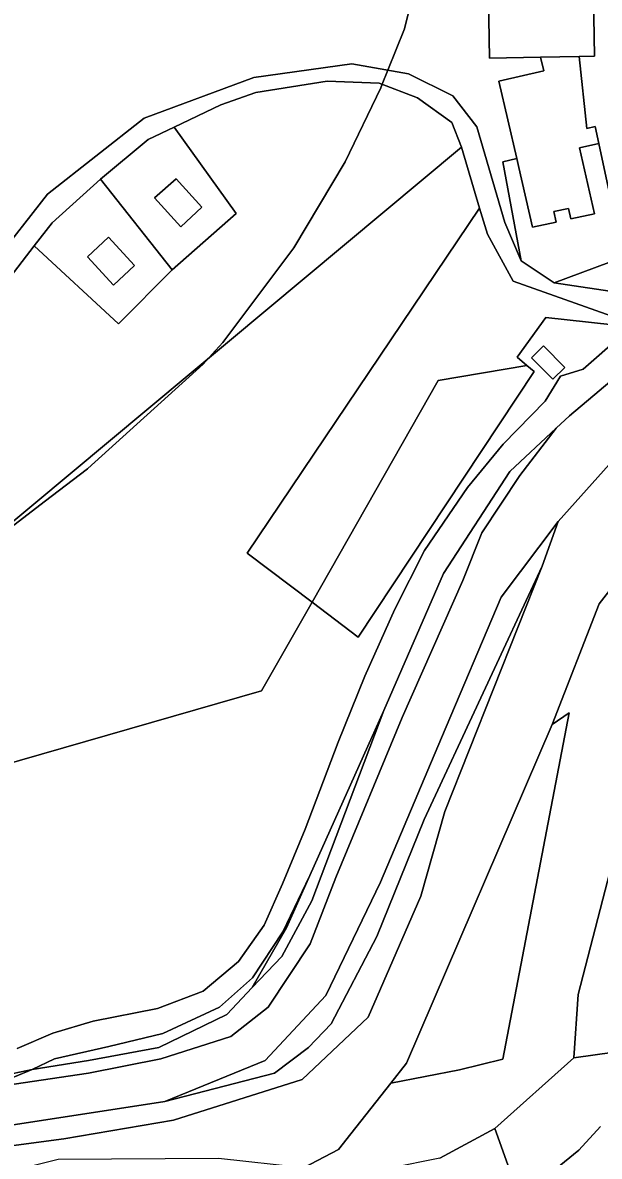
# Model space of a CAD drawing. Extents: x -477304 to -465429, y -1159113 to -1149210.
# Drawn here: x -469957.6 to -469833.6, y -1153757.4 to -1153513.6 of the extents above; entities that cross this region are included whole.
import ezdxf

# ---------------------------------------------------------------- set-up
doc = ezdxf.new("R2010")
doc.units = 0
for name, color, linetype in [('BPEJ_s', 7, 'Continuous'), ('ostatni_s', 7, 'Continuous'), ('trav_porost_s', 7, 'Continuous'), ('voda_s', 7, 'Continuous')]:
    doc.layers.add(name, color=color, linetype=linetype)

msp = doc.modelspace()

# ---------------------------------------------------------------- linework, layer by layer
at = {"layer": 'BPEJ_s'}
for points in [[(-469974.57, -1153633.17), (-469952.99, -1153616.64), (-469943.68, -1153609.55), (-469943.6, -1153609.49), (-469918.79, -1153587.01), (-469917.49, -1153585.59), (-469916.12, -1153584.08), (-469914.55, -1153582.34), (-469899.28, -1153561.98), (-469888.25, -1153543.53), (-469880.61, -1153527.62), (-469880.3, -1153526.83), (-469879.09, -1153523.82), (-469875.52, -1153514.9), (-469872.13, -1153501.32)], [(-469872.13, -1153501.32), (-469875.52, -1153514.9), (-469879.09, -1153523.82), (-469880.3, -1153526.83), (-469880.61, -1153527.62), (-469888.25, -1153543.53), (-469899.28, -1153561.98), (-469914.55, -1153582.34), (-469916.12, -1153584.08), (-469917.49, -1153585.59), (-469918.79, -1153587.01), (-469943.6, -1153609.49), (-469943.68, -1153609.55), (-469952.99, -1153616.64), (-469974.57, -1153633.17)], [(-469833.32, -1153750.96), (-469837.98, -1153756.05), (-469846.89, -1153763.26)], [(-469846.89, -1153763.26), (-469837.98, -1153756.05), (-469833.32, -1153750.96)]]:
    msp.add_lwpolyline(points, dxfattribs=at)
at = {"layer": 'ostatni_s'}
for points in [[(-469846.24, -1153521), (-469857.2, -1153521.21), (-469857.44, -1153508.48), (-469848.28, -1153508.3), (-469838.15, -1153508.11), (-469834.87, -1153508.05), (-469834.62, -1153520.78), (-469837.91, -1153520.84)], [(-469842.86, -1153556.46), (-469847.95, -1153557.53), (-469850.91, -1153544.77), (-469851.36, -1153542.83), (-469855.21, -1153526.16), (-469845.56, -1153523.93), (-469846.24, -1153521), (-469837.91, -1153520.84), (-469836.27, -1153536.36), (-469834.52, -1153535.95), (-469833.69, -1153539.56), (-469837.88, -1153540.53), (-469834.6, -1153554.7), (-469839.72, -1153555.79), (-469840.24, -1153553.53), (-469843.39, -1153554.19)], [(-469930.65, -1153538.75), (-469925.02, -1153536.07), (-469911.73, -1153554.62), (-469925.5, -1153566.73), (-469940.9, -1153547.21)], [(-469850.91, -1153544.77), (-469847.95, -1153557.53), (-469842.86, -1153556.46), (-469843.39, -1153554.19), (-469840.24, -1153553.53), (-469839.72, -1153555.79), (-469834.6, -1153554.7), (-469837.88, -1153540.53), (-469833.69, -1153539.56), (-469828.47, -1153563.99), (-469843.3, -1153569.55), (-469850.38, -1153564.79), (-469854.36, -1153543.52), (-469851.36, -1153542.83)], [(-469940.9, -1153547.21), (-469925.5, -1153566.73), (-469937.01, -1153578.38), (-469955.18, -1153561.55), (-469951.31, -1153556.6)], [(-469919.12, -1153553.29), (-469923.64, -1153557.51), (-469929.24, -1153551.27), (-469924.6, -1153547.16)], [(-469929.24, -1153551.27), (-469923.64, -1153557.51), (-469919.12, -1153553.29), (-469924.6, -1153547.16)], [(-469825.45, -1153578.65), (-469826.11, -1153579.05), (-469845.11, -1153577.02), (-469851.29, -1153585.52), (-469849.21, -1153587.29), (-469868.23, -1153590.56), (-469895.39, -1153638.21), (-469909.36, -1153627.65), (-469859.35, -1153553.47), (-469857.67, -1153559.07), (-469852.12, -1153569.21)], [(-469943.72, -1153563.91), (-469939.17, -1153559.7), (-469933.54, -1153565.79), (-469938.09, -1153570)], [(-469939.17, -1153559.7), (-469943.72, -1153563.91), (-469938.09, -1153570), (-469933.54, -1153565.79)], [(-469845.6, -1153583.08), (-469841.03, -1153587.72), (-469843.63, -1153590.28), (-469848.2, -1153585.64)], [(-469848.2, -1153585.64), (-469843.63, -1153590.28), (-469841.03, -1153587.72), (-469845.6, -1153583.08)], [(-469868.23, -1153590.56), (-469849.21, -1153587.29), (-469847.64, -1153588.63), (-469885.46, -1153645.71), (-469895.39, -1153638.21)], [(-469965.36, -1153742.69), (-469955.61, -1153738.69), (-469943.5, -1153736.78), (-469928.34, -1153733.94), (-469913.7, -1153726.86), (-469908.25, -1153721.08), (-469901.92, -1153714.36), (-469895.41, -1153702.45), (-469879.93, -1153661.52), (-469867.1, -1153632.03), (-469852.84, -1153610.11), (-469842.89, -1153600.81), (-469850.68, -1153610.96), (-469858.89, -1153623.32), (-469862.93, -1153633.53), (-469875.98, -1153663.02), (-469890.3, -1153697.4), (-469895.76, -1153711.66), (-469904.84, -1153725.28), (-469912.84, -1153731.6), (-469927.94, -1153736.39), (-469943.49, -1153739.44)], [(-469826.43, -1153657), (-469829.16, -1153687.92), (-469838.17, -1153722.57), (-469839.1, -1153736.19), (-469856.1, -1153751.34), (-469867.9, -1153757.76), (-469878.61, -1153759.88), (-469894.07, -1153760.62), (-469897.25, -1153759.8), (-469889.7, -1153755.9), (-469887.02, -1153752.5), (-469878.47, -1153741.63), (-469863.7, -1153738.78), (-469854.37, -1153736.49), (-469840.1, -1153661.96), (-469843.71, -1153664.48), (-469833.63, -1153638.55), (-469817.63, -1153618.03), (-469822.34, -1153632.41)], [(-469867.51, -1153667.37), (-469854.69, -1153637.1), (-469842.45, -1153620.83), (-469845.92, -1153630.44), (-469871.25, -1153684.94), (-469881.47, -1153710.08), (-469891.26, -1153728.85), (-469896.16, -1153733.92), (-469903.47, -1153739.49), (-469927.03, -1153745.53), (-469905.47, -1153736.75), (-469892.43, -1153722.78), (-469880.65, -1153698.43)], [(-469838.17, -1153722.57), (-469829.16, -1153687.92), (-469826.43, -1153657), (-469822.34, -1153632.41), (-469801.15, -1153639.26), (-469804.89, -1153639.97), (-469809.95, -1153660.85), (-469804.1, -1153662.18), (-469802.45, -1153662.56), (-469803.86, -1153668.82), (-469804.04, -1153669.61), (-469811.65, -1153667.87), (-469813.4, -1153675.09), (-469810.98, -1153675.64), (-469813, -1153683.97), (-469815.41, -1153683.42), (-469817.63, -1153692.56), (-469825.66, -1153730.35), (-469826.33, -1153734.41), (-469839.1, -1153736.19)], [(-469879.93, -1153661.52), (-469895.41, -1153702.45), (-469901.92, -1153714.36), (-469908.25, -1153721.08), (-469900.87, -1153708.22), (-469895.83, -1153696.99)], [(-469840.1, -1153661.96), (-469854.37, -1153736.49), (-469863.7, -1153738.78), (-469878.47, -1153741.63), (-469875.1, -1153737.35), (-469843.71, -1153664.48)], [(-469895.83, -1153696.99), (-469900.87, -1153708.22), (-469908.25, -1153721.08), (-469913.7, -1153726.86), (-469928.34, -1153733.94), (-469943.5, -1153736.78), (-469955.61, -1153738.69), (-469950.81, -1153736.38), (-469939.08, -1153733.75), (-469927.5, -1153730.93), (-469915.31, -1153725.28), (-469908.19, -1153718.95), (-469901.7, -1153709.07)], [(-469959.65, -1153739.55), (-469955.61, -1153738.69), (-469965.36, -1153742.69), (-469997.87, -1153745.36), (-469994.02, -1153744.79)]]:
    msp.add_lwpolyline(points, close=True, dxfattribs=at)
for points in [[(-469975.42, -1153580.01), (-469952.3, -1153550.45), (-469931.48, -1153534.12), (-469907.93, -1153525.41), (-469886.83, -1153522.42), (-469874.62, -1153524.63), (-469865.11, -1153529.32), (-469859.91, -1153535.97), (-469853.93, -1153556.57), (-469850.38, -1153564.79), (-469843.3, -1153569.55), (-469828.45, -1153571.77)], [(-469825.45, -1153578.65), (-469852.12, -1153569.21), (-469857.67, -1153559.07), (-469859.35, -1153553.47), (-469863.27, -1153540.38), (-469865.31, -1153535.05), (-469872.71, -1153529.74), (-469880.96, -1153526.58), (-469892.13, -1153526.17), (-469907.46, -1153528.64), (-469915.04, -1153531.24), (-469925.02, -1153536.07), (-469930.65, -1153538.75), (-469940.9, -1153547.21), (-469951.31, -1153556.6), (-469955.18, -1153561.55), (-469969.79, -1153580.6)], [(-469972.57, -1153676.31), (-469906.26, -1153657.27), (-469895.39, -1153638.21), (-469885.46, -1153645.71), (-469847.64, -1153588.63), (-469849.21, -1153587.29), (-469851.29, -1153585.52), (-469845.11, -1153577.02), (-469826.11, -1153579.05)], [(-469828.98, -1153580.98), (-469837.04, -1153588.08), (-469841.94, -1153589.61), (-469845.28, -1153595), (-469854.27, -1153604.21), (-469861.97, -1153613.55), (-469871.21, -1153627.08), (-469877.59, -1153639.72), (-469884, -1153654.1), (-469889.79, -1153668.33), (-469896.89, -1153687.03), (-469901.75, -1153698.74), (-469905.71, -1153707.67), (-469911.19, -1153715.43), (-469918.79, -1153721.85), (-469928.66, -1153725.55), (-469942.47, -1153728.31), (-469951.17, -1153730.85), (-469958.8, -1153734.16)], [(-469958.8, -1153734.16), (-469951.17, -1153730.85), (-469942.47, -1153728.31), (-469928.66, -1153725.55), (-469918.79, -1153721.85), (-469911.19, -1153715.43), (-469905.71, -1153707.67), (-469901.75, -1153698.74), (-469896.89, -1153687.03), (-469889.79, -1153668.33), (-469884, -1153654.1), (-469877.59, -1153639.72), (-469871.21, -1153627.08), (-469861.97, -1153613.55), (-469854.27, -1153604.21), (-469845.28, -1153595), (-469841.94, -1153589.61), (-469837.04, -1153588.08), (-469828.98, -1153580.98)], [(-470165.48, -1153799.2), (-470149.73, -1153795.48), (-470144.56, -1153794.27), (-470134.87, -1153791.79), (-470112.45, -1153784.47), (-470076.84, -1153767.78), (-470070.19, -1153765.46), (-470050.34, -1153758.54), (-470024.73, -1153752.42), (-469997.47, -1153747.65), (-469965.36, -1153742.69), (-469943.49, -1153739.44), (-469927.94, -1153736.39), (-469912.84, -1153731.6), (-469904.84, -1153725.28), (-469895.76, -1153711.66), (-469890.3, -1153697.4), (-469875.98, -1153663.02), (-469862.93, -1153633.53), (-469858.89, -1153623.32), (-469850.68, -1153610.96), (-469842.89, -1153600.81), (-469840.03, -1153598.14), (-469827.27, -1153587.39)], [(-469827.27, -1153587.39), (-469840.03, -1153598.14), (-469842.89, -1153600.81), (-469852.84, -1153610.11), (-469867.1, -1153632.03), (-469879.93, -1153661.52), (-469895.83, -1153696.99), (-469901.7, -1153709.07), (-469908.19, -1153718.95), (-469915.31, -1153725.28), (-469927.5, -1153730.93), (-469939.08, -1153733.75), (-469950.81, -1153736.38), (-469955.61, -1153738.69), (-469959.65, -1153739.55)], [(-469816.2, -1153591.55), (-469842.45, -1153620.83), (-469854.69, -1153637.1), (-469867.51, -1153667.37), (-469880.65, -1153698.43), (-469892.43, -1153722.78), (-469905.47, -1153736.75), (-469927.03, -1153745.53), (-469995.09, -1153756.04), (-470022.46, -1153761.65), (-470047.33, -1153767.42), (-470052.8, -1153769.37), (-470055.99, -1153770.5), (-470073.26, -1153776.65), (-470123.61, -1153795.61), (-470145.52, -1153802.14), (-470170.18, -1153806)]]:
    msp.add_lwpolyline(points, dxfattribs=at)
at = {"layer": 'trav_porost_s'}
for points in [[(-469857.44, -1153508.48), (-469857.2, -1153521.21), (-469846.24, -1153521), (-469845.56, -1153523.93), (-469855.21, -1153526.16), (-469851.36, -1153542.83), (-469854.36, -1153543.52), (-469850.38, -1153564.79), (-469853.93, -1153556.57), (-469859.91, -1153535.97), (-469865.11, -1153529.32), (-469874.62, -1153524.63), (-469886.83, -1153522.42), (-469907.93, -1153525.41), (-469931.48, -1153534.12), (-469952.3, -1153550.45), (-469975.42, -1153580.01)], [(-469828.45, -1153571.77), (-469843.3, -1153569.55), (-469828.47, -1153563.99), (-469833.69, -1153539.56), (-469834.52, -1153535.95), (-469836.27, -1153536.36), (-469837.91, -1153520.84), (-469834.62, -1153520.78), (-469834.87, -1153508.05)], [(-469969.79, -1153580.6), (-469955.18, -1153561.55), (-469937.01, -1153578.38), (-469925.5, -1153566.73), (-469911.73, -1153554.62), (-469925.02, -1153536.07), (-469915.04, -1153531.24), (-469907.46, -1153528.64), (-469892.13, -1153526.17), (-469880.96, -1153526.58), (-469872.71, -1153529.74), (-469865.31, -1153535.05), (-469863.27, -1153540.38), (-469980.9, -1153638.45)], [(-469867.9, -1153757.76), (-469856.1, -1153751.34), (-469850.41, -1153767.2)]]:
    msp.add_lwpolyline(points, dxfattribs=at)
for points in [[(-469980.9, -1153638.45), (-469863.27, -1153540.38), (-469859.35, -1153553.47), (-469909.36, -1153627.65), (-469895.39, -1153638.21), (-469906.26, -1153657.27), (-469972.57, -1153676.31)], [(-469796.55, -1153799.17), (-469829.85, -1153808.67), (-469844.45, -1153814.33), (-469849.77, -1153789.44), (-469850.41, -1153767.2), (-469856.1, -1153751.34), (-469839.1, -1153736.19), (-469826.33, -1153734.41), (-469821.26, -1153733.5), (-469808.84, -1153737.77), (-469798.08, -1153733.18), (-469795.01, -1153798.52)]]:
    msp.add_lwpolyline(points, close=True, dxfattribs=at)
at = {"layer": 'voda_s'}
for points in [[(-470203.99, -1153821.6), (-470124.3, -1153811.26), (-470098.94, -1153813.17), (-470082.19, -1153807.74), (-470065.18, -1153796.95), (-470050.82, -1153785.78), (-470048.96, -1153784.66), (-470045.67, -1153783.06), (-470010.46, -1153764.25), (-469993.01, -1153759.48), (-469948.75, -1153753.56), (-469925.16, -1153749.57), (-469897.51, -1153740.8), (-469883.29, -1153727.43), (-469871.99, -1153701.43), (-469866.81, -1153683.22), (-469845.92, -1153630.44), (-469842.45, -1153620.83), (-469816.2, -1153591.55)], [(-469817.63, -1153618.03), (-469833.63, -1153638.55), (-469843.71, -1153664.48), (-469875.1, -1153737.35), (-469878.47, -1153741.63), (-469887.02, -1153752.5), (-469889.7, -1153755.9), (-469897.25, -1153759.8), (-469915.52, -1153757.82), (-469950.01, -1153758.02), (-469983.04, -1153766.26), (-470042.24, -1153792.54), (-470080.31, -1153815.35), (-470093.87, -1153819.07), (-470148.23, -1153821.66), (-470201.33, -1153832.23)]]:
    msp.add_lwpolyline(points, dxfattribs=at)
msp.add_lwpolyline([(-469948.75, -1153753.56), (-469993.01, -1153759.48), (-470010.46, -1153764.25), (-469995.09, -1153756.04), (-469927.03, -1153745.53), (-469903.47, -1153739.49), (-469896.16, -1153733.92), (-469891.26, -1153728.85), (-469881.47, -1153710.08), (-469871.25, -1153684.94), (-469845.92, -1153630.44), (-469866.81, -1153683.22), (-469871.99, -1153701.43), (-469883.29, -1153727.43), (-469897.51, -1153740.8), (-469925.16, -1153749.57)], close=True, dxfattribs=at)

doc.saveas('drawing.dxf')
